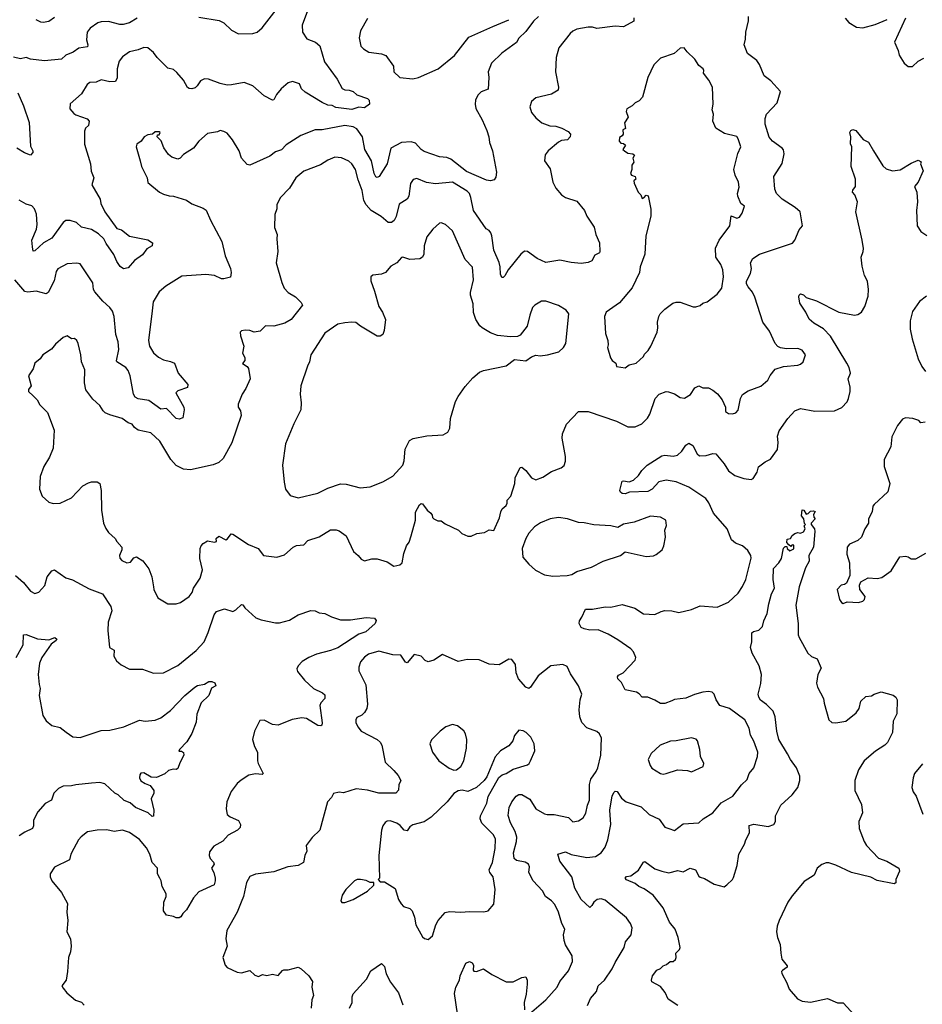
# Model space of a CAD drawing. Extents: x 2056909 to 2160450, y 827444 to 1016825.
# Tile 336 of 501: x 2085059 to 2091435, y 949413 to 956373. Entities that reach past the tile are written whole.
import ezdxf

# ---------------------------------------------------------------- set-up
doc = ezdxf.new("R2010")
doc.units = 0

msp = doc.modelspace()

# ---------------------------------------------------------------- linework, layer by layer
at = {"layer": '0CON10XD'}
for points in [[(2087092.5, 956435), (2087054.2, 956335), (2087056.2, 956285), (2087087.7, 956237.7), (2087147.5, 956215), (2087178.8, 956188.8), (2087211.9, 956075), (2087302.3, 955952.3), (2087337.3, 955887.3), (2087355, 955876.2), (2087385, 955875.8), (2087415, 955866.2), (2087440.8, 955840.8), (2087515, 955816), (2087526.2, 955805), (2087530, 955775), (2087495, 955750), (2087455, 955753.8), (2087405, 955738.1), (2087291.7, 955751.7), (2087265.8, 955765.8), (2087235, 955769.2), (2087195, 955786.7), (2087075, 955860), (2087050, 955885), (2087035, 955920), (2086985, 955936), (2086954.3, 955925.7), (2086905, 955883.8), (2086872.5, 955845), (2086855, 955807.5), (2086845, 955803.3), (2086785, 955835.8), (2086706.6, 955906.6), (2086645, 955930), (2086555, 955911.5), (2086525, 955911.2), (2086475, 955921.8), (2086392.7, 955952.7), (2086365, 955955.7), (2086335, 955942), (2086312.5, 955905), (2086297.6, 955892.4), (2086275, 955884.4), (2086255, 955887.5), (2086244.4, 955894.4), (2086215.9, 955945.9), (2086169.4, 955999.4), (2086145, 956020.6), (2086105, 956030.6), (2086030.6, 956105), (2086005, 956140.8), (2085965, 956174), (2085935, 956175.7), (2085895, 956159.4), (2085835, 956146.9), (2085785, 956111.4), (2085761.2, 956078.8), (2085748.2, 956025), (2085748, 955962), (2085735, 955936), (2085695, 955933.5), (2085635, 955948.9), (2085597.9, 955932.1), (2085555, 955929.2), (2085534.3, 955915), (2085495, 955848), (2085415, 955777.5), (2085413.6, 955743.6), (2085440.5, 955710.5), (2085455, 955700), (2085535, 955671.9), (2085549.2, 955655), (2085545.7, 955625), (2085524.5, 955605.5), (2085515.7, 955585), (2085515.8, 955494.2), (2085559.4, 955355), (2085562.8, 955302.8), (2085582.9, 955255), (2085568, 955205), (2085626.7, 955105), (2085631.1, 955075), (2085660.5, 955015), (2085745, 954897.1), (2085776.8, 954886.8), (2085835, 954842.5), (2085965, 954817.1), (2085996.2, 954795), (2085993.8, 954775), (2085957.1, 954752.9), (2085925, 954710), (2085869.1, 954670.9), (2085825, 954618.8), (2085791.7, 954611.7), (2085768.8, 954628.8), (2085745, 954663.8), (2085724.1, 954714.1), (2085670.1, 954790.1), (2085653.2, 954825), (2085615, 954860), (2085565, 954889.3), (2085495, 954906.7), (2085459.4, 954939.4), (2085415, 954953.3), (2085385, 954952.9), (2085365, 954940), (2085285, 954829.4), (2085226, 954795), (2085165, 954738.8), (2085155, 954736.7), (2085148.7, 954768.7)], [(2086325, 956390.8), (2086468.3, 956368.3), (2086499.8, 956349.8), (2086555, 956299.4), (2086605, 956273.6), (2086705, 956274.3), (2086736.2, 956285), (2086772.5, 956315), (2086887, 956463)], [(2085888.8, 956385), (2085835, 956350.6), (2085788.6, 956338.6), (2085765, 956338.5), (2085685, 956360.8), (2085635, 956358.5), (2085609.9, 956350.1), (2085556.4, 956313.6), (2085534.5, 956285), (2085529.8, 956229.8), (2085540, 956195), (2085538, 956182), (2085477.1, 956172.9), (2085436.2, 956143.8), (2085385, 956122.7), (2085353.8, 956095), (2085235, 956082.1), (2085135, 956094.6), (2085104.5, 956105.5), (2085065, 956095.6), (2085015, 956108)], [(2089397, 956387), (2089397.7, 956362.3), (2089325, 956322.5), (2089265, 956327.8), (2089135, 956310.6), (2089105, 956320.6), (2089075, 956321.4), (2088995, 956305.6), (2088965, 956291.4), (2088947.5, 956275), (2088868.1, 956175), (2088849.4, 956105), (2088844.4, 956005), (2088865.8, 955895), (2088862.5, 955875), (2088815, 955845.6), (2088705, 955820), (2088674, 955795), (2088663, 955757), (2088675, 955716.7), (2088705, 955678.8), (2088746.7, 955645), (2088803.1, 955623.1), (2088845, 955621.4), (2088887.3, 955607.3), (2088933, 955583), (2088950, 955565), (2088947.5, 955545), (2088927.5, 955525), (2088885, 955518), (2088865, 955508), (2088791.2, 955445), (2088771.2, 955418.8), (2088766.7, 955375), (2088805, 955320), (2088824.3, 955225), (2088845, 955182), (2088885, 955136), (2088915, 955116), (2088995, 955089.2), (2089047.5, 955025), (2089066, 954985), (2089117.6, 954907.6), (2089128.6, 954855), (2089154.3, 954795), (2089156.2, 954735), (2089153.3, 954725), (2089122.3, 954707.7), (2089100.7, 954669.3), (2089075, 954656.7), (2089025, 954650), (2088955, 954656.9), (2088875, 954674.4), (2088775, 954657.5), (2088714.5, 954684.5), (2088645, 954733.8), (2088625, 954736.2), (2088598.8, 954715), (2088509.4, 954605), (2088485, 954562), (2088475, 954551.2), (2088465, 954551.2), (2088454.6, 954575), (2088453.8, 954625), (2088446.6, 954656.6), (2088407.7, 954745), (2088394.6, 954845), (2088386.7, 954866.7), (2088375, 954882.9), (2088354.3, 954895), (2088263.7, 955023.7), (2088246.6, 955116.6), (2088235.3, 955145.3), (2088220.3, 955160.3), (2088115, 955225.3), (2087995, 955213.3), (2087932.3, 955222.3), (2087865, 955250), (2087837.7, 955242.3), (2087820, 955215), (2087806.7, 955125), (2087796.6, 955103.4), (2087740.3, 955069.7), (2087717.8, 954982.2), (2087705, 954954.2), (2087685, 954940), (2087660.5, 954940.5), (2087611.2, 954981.2), (2087540.9, 955025), (2087505, 955063.3), (2087490.3, 955095), (2087477.8, 955165), (2087450.3, 955240.3), (2087431.8, 955315), (2087405.3, 955355.3), (2087384, 955374), (2087332.7, 955397.3), (2087285, 955400.6), (2087235, 955381.1), (2087183.1, 955346.9), (2087065, 955302.5), (2087009.2, 955255), (2086965, 955181.2), (2086898, 955115), (2086874, 955065), (2086874, 955035), (2086860.8, 954995), (2086858.1, 954905), (2086876.9, 954855), (2086874.2, 954825), (2086882.5, 954735), (2086870.8, 954655), (2086910, 954515), (2086926.5, 954476.5), (2086955, 954445.8), (2087008, 954415), (2087046.2, 954375), (2087055.9, 954355.9), (2086975.4, 954254.6), (2086931.7, 954228.3), (2086855, 954206), (2086795, 954208.8), (2086757.5, 954172.5), (2086715, 954164), (2086685, 954176.5), (2086651.4, 954178.6), (2086625.7, 954174.3), (2086615.9, 954164.1), (2086617.7, 954137.7), (2086642.5, 954065), (2086632.5, 954015), (2086650, 953985), (2086650, 953965), (2086633.6, 953943.6), (2086665, 953922.5), (2086675, 953907.5), (2086687.5, 953835), (2086655.8, 953765), (2086630, 953725), (2086602, 953655), (2086601.2, 953635), (2086617.7, 953607.7), (2086623.8, 953575), (2086556.8, 953383.2), (2086495, 953272.5), (2086466.1, 953243.9), (2086425, 953226.7), (2086265, 953190.6), (2086215, 953195.6), (2086165, 953222.5), (2086127.1, 953265), (2086049.4, 953395), (2085985, 953452.9), (2085895, 953472.5), (2085870.5, 953490.5), (2085852.5, 953515), (2085825, 953523.8), (2085783.3, 953555), (2085695, 953579.2), (2085663, 953593), (2085647.5, 953607.5), (2085623.8, 953645), (2085575, 953690), (2085526.1, 953756.1), (2085517.3, 953807.3), (2085519.1, 953899.1), (2085495.7, 953955), (2085490.8, 954005), (2085471.2, 954085), (2085462.5, 954105), (2085445, 954120), (2085425, 954117.5), (2085395, 954137.5), (2085365, 954127.5), (2085310.7, 954079.3), (2085282.5, 954045), (2085222.5, 954005), (2085202.5, 953975), (2085166.7, 953945), (2085153.3, 953905), (2085121.2, 953855), (2085140, 953785), (2085121.7, 953758.3), (2085120, 953745), (2085153.3, 953715), (2085181.2, 953685), (2085200.7, 953650.7), (2085256.1, 953596.1), (2085302.3, 953472.3), (2085296.2, 953345), (2085269.7, 953280.3), (2085228.8, 953215), (2085203.3, 953145), (2085197.5, 953055), (2085217.5, 953005), (2085263.6, 952963.6), (2085295, 952953.3), (2085345, 952956.7), (2085425, 952993.3), (2085505, 953077.5), (2085545, 953100), (2085565, 953106.2), (2085605, 953106.2), (2085623.9, 953093.9), (2085634, 953045), (2085636.1, 952906.1), (2085651.2, 952815), (2085666.1, 952776.1), (2085685, 952747.5), (2085732.5, 952705), (2085743.9, 952683.9), (2085780, 952645), (2085781.2, 952625), (2085763.6, 952586.4), (2085766.4, 952566.4), (2085779.3, 952549.3), (2085815, 952533.3), (2085840.7, 952539.3), (2085865, 952568.8), (2085884.1, 952575.9), (2085927.7, 952547.7), (2085970.3, 952490.3), (2085991.2, 952435), (2086004, 952365), (2086006.2, 952345), (2086035, 952286.2), (2086105, 952243.3), (2086165, 952244)], [(2085172.5, 956375), (2085205, 956358.1), (2085225, 956355.6), (2085265, 956362.5), (2085305, 956390)], [(2086165, 952244), (2086195, 952253.8), (2086256, 952295), (2086276, 952325), (2086286, 952354), (2086334, 952425), (2086350, 952485), (2086332, 952565), (2086333.3, 952635), (2086340.6, 952655), (2086355, 952671.4), (2086385, 952688.6), (2086435, 952680), (2086450, 952685), (2086447.5, 952705), (2086465, 952722.5), (2086515, 952697.5), (2086526.4, 952703.6), (2086551.7, 952738.3), (2086565, 952736.7), (2086674.5, 952664.5), (2086744.3, 952634.3), (2086780, 952585), (2086875, 952573.1), (2086928.7, 952591.3), (2086990, 952645), (2087015, 952655.7), (2087065, 952662), (2087095, 952690.8), (2087175, 952717.1), (2087255, 952766), (2087295, 952766.2), (2087315, 952761.2), (2087364.3, 952724.3), (2087416.2, 952615), (2087448.8, 952585), (2087470.7, 952560.7), (2087495, 952547.5), (2087547, 952563), (2087585, 952561.2), (2087655, 952540), (2087700.8, 952510.8), (2087745, 952518.6), (2087759.5, 952535), (2087771.2, 952598.8), (2087792, 952655), (2087810, 952680), (2087824.4, 952725), (2087853.8, 952835), (2087855, 952892.5), (2087882, 952945), (2087895, 952954), (2087905, 952950), (2087936.7, 952905), (2087962.5, 952885), (2087971.7, 952871.7), (2087973.9, 952853.9), (2087983.9, 952843.9), (2088011.7, 952831.7), (2088035, 952831.2), (2088065, 952808.8), (2088157.5, 952765), (2088181.7, 952741.7), (2088225, 952722.5), (2088247, 952723), (2088288.3, 952741.7), (2088341.7, 952748.3), (2088375, 952767.5), (2088407, 952763), (2088447, 952853), (2088456.7, 952895), (2088467.5, 952915), (2088495, 952940), (2088502.5, 952955), (2088503, 952977), (2088527.5, 953005), (2088556.4, 953093.6), (2088558.8, 953135), (2088595, 953207.5), (2088605, 953210), (2088635, 953186.2), (2088674.3, 953134.3), (2088705, 953120), (2088755, 953138.8), (2088815, 953178.8), (2088883.9, 953206.1), (2088905, 953222.5), (2088913.6, 953253.6), (2088914, 953285), (2088891.1, 953415), (2088892.2, 953445), (2088921.4, 953515), (2089005, 953604), (2089075, 953602.9), (2089274.1, 953535.9), (2089355, 953495.6), (2089405.5, 953494.5), (2089453.6, 953516.4), (2089493, 953557), (2089509.5, 953585), (2089547.5, 953695), (2089575.8, 953725), (2089625, 953744.4), (2089642.6, 953742.6), (2089685, 953728.5), (2089725, 953701.9), (2089755, 953697.5), (2089797.2, 953722.8), (2089828.9, 953771.1), (2089855, 953786), (2089885, 953770.8), (2089925, 953771.4), (2089955, 953754.2), (2089987.6, 953727.6), (2090020.8, 953685), (2090044, 953635), (2090045, 953603.3), (2090065, 953590), (2090095, 953588), (2090117.5, 953595), (2090135, 953612.5), (2090150.8, 953695), (2090165, 953723.8), (2090205, 953750.8), (2090295, 953782), (2090344, 953825), (2090361.1, 953858.9), (2090395, 953901.9), (2090455, 953921.1), (2090555, 953931.1), (2090575, 953938), (2090592, 953955), (2090610, 954005), (2090585, 954037.5), (2090555, 954049.4), (2090475, 954045.8), (2090433, 954053), (2090415, 954062), (2090396, 954085), (2090355, 954171.2), (2090307.1, 954235), (2090251.7, 954411.7), (2090235, 954447.5), (2090203.8, 954485), (2090192, 954505), (2090192.5, 954525), (2090220.5, 954579.5), (2090227.5, 954615), (2090221.2, 954655), (2090238, 954685), (2090285, 954716.7), (2090517.3, 954792.7), (2090534.2, 954815.8), (2090565, 954887.5), (2090587.5, 954915), (2090572.5, 955015), (2090536.1, 955046.1), (2090443.8, 955105), (2090404.6, 955144.6), (2090391.9, 955175), (2090385.7, 955265), (2090445, 955357.5), (2090458.8, 955425), (2090453.9, 955453.9), (2090445.7, 955465.7), (2090376, 955515), (2090353.8, 955543.8), (2090324.2, 955635), (2090324, 955675), (2090333.8, 955705), (2090410, 955785), (2090433.8, 955865), (2090365, 955941.2), (2090317, 955977), (2090285, 956057.5), (2090265.7, 956085.7), (2090200, 956135), (2090176.2, 956195), (2090185.7, 956234.3), (2090188, 956285), (2090207.5, 956365), (2090207.5, 956395)], [(2088724.3, 956395.7), (2088687.5, 956362.5), (2088635, 956290), (2088585, 956242.5), (2088567.7, 956212.3), (2088463.6, 956136.4), (2088390.8, 956065), (2088368.1, 956005), (2088372.9, 955965), (2088368.6, 955881.4), (2088317.6, 955862.4), (2088295, 955838.8), (2088278.1, 955805), (2088275.5, 955775.5), (2088281.1, 955745), (2088325.6, 955665), (2088358.7, 955588.7), (2088372.9, 955545), (2088376.9, 955505), (2088399.4, 955445), (2088426, 955295), (2088421.2, 955258.8), (2088409.4, 955240.6), (2088385.5, 955234.5), (2088355, 955238.9), (2088215, 955299.6), (2088105, 955388.1), (2088075, 955399.4), (2088025, 955402.9), (2087915, 955441.8), (2087894.4, 955455), (2087855, 955500), (2087825, 955510), (2087754.7, 955505.3), (2087680.6, 955465), (2087655.4, 955354.6), (2087598.9, 955265), (2087585, 955257.8), (2087575, 955263.1), (2087563.8, 955285), (2087543.4, 955375), (2087497.8, 955455), (2087480.2, 955545), (2087440.8, 955600.8), (2087415, 955616.4), (2087355, 955625.3), (2087194.7, 955594.7)], [(2087515, 956381.2), (2087466, 956295), (2087455.8, 956245), (2087469.2, 956185), (2087486.8, 956166.8), (2087525, 956144.2), (2087615, 956132.5), (2087645, 956118.8), (2087698.8, 956045), (2087702, 956005), (2087744.6, 955964.6), (2087835, 955954.5), (2087875.3, 955964.7), (2088015, 956025.4), (2088130.8, 956119.2), (2088230.8, 956249.2), (2088400, 956325), (2088515, 956373.1)], [(2090888.8, 956385), (2090915, 956353.3), (2090970.7, 956320.7), (2091015, 956316), (2091101.7, 956338.3), (2091186.7, 956375)], [(2091315.7, 956384.3), (2091237.5, 956215), (2091264, 956155), (2091271.7, 956121.7), (2091306.7, 956065), (2091335, 956043.3), (2091365, 956043.3), (2091405, 956080), (2091445, 956102)], [(2089335, 953913.3), (2089365, 953932.5), (2089412.5, 953945), (2089465, 953992.5), (2089471.7, 954008.3), (2089497.5, 954035), (2089517.5, 954065), (2089562.5, 954165), (2089567.5, 954195), (2089563.3, 954235), (2089572.5, 954275), (2089583.3, 954295), (2089615, 954327.5), (2089671.7, 954368.3), (2089695, 954376.7), (2089725, 954376.7), (2089817, 954343), (2089835, 954342.5), (2089865, 954353.3), (2089885, 954370), (2089915, 954378.8), (2089985, 954433.1), (2090017.8, 954475), (2090030.4, 954555), (2090026.1, 954605), (2090011.5, 954641.5), (2089977.1, 954695), (2089973, 954757), (2089998.8, 954815), (2090074, 954916), (2090085, 954987.5), (2090125, 954970), (2090143.3, 954976.7), (2090162.5, 955005), (2090177.5, 955055), (2090153.3, 955075), (2090132, 955125), (2090128.8, 955145), (2090141.2, 955188.8), (2090137.1, 955225), (2090112, 955275), (2090104.2, 955315), (2090132.7, 955427.3), (2090153.6, 955473.6), (2090135, 955530), (2090125, 955546.7), (2090037.5, 955567.5), (2089975.9, 955605.9), (2089956, 955655), (2089960, 955705), (2089951.2, 955735), (2089956.2, 955775), (2089952.5, 955895), (2089926.1, 955946.1), (2089890, 955995), (2089892.5, 956015), (2089887.5, 956025), (2089855, 956050), (2089827.5, 956095), (2089772.5, 956145), (2089753, 956173), (2089725, 956172.5), (2089682.5, 956135), (2089585, 956101.2), (2089537.5, 956055), (2089496.2, 955965), (2089458.1, 955825), (2089435, 955800), (2089406.7, 955785), (2089385, 955763.3), (2089346.4, 955743.6), (2089343.8, 955725), (2089356.7, 955685), (2089330, 955645), (2089337.5, 955605), (2089320, 955595), (2089322.5, 955565), (2089315, 955552.5), (2089295, 955540), (2089292.5, 955515), (2089305, 955500), (2089325, 955497.5), (2089337, 955487), (2089320, 955455), (2089330, 955445), (2089355, 955430), (2089390, 955425), (2089402.5, 955415), (2089390, 955395), (2089397.5, 955365), (2089382.5, 955345), (2089382.5, 955315), (2089372.5, 955285), (2089380, 955275), (2089407.5, 955265), (2089410, 955245), (2089397.5, 955235), (2089398.3, 955218.3), (2089427.5, 955155), (2089447.5, 955135), (2089455, 955110), (2089466.4, 955113.6), (2089485, 955132.5), (2089498.3, 955128.3), (2089516.4, 955033.6), (2089515.9, 954984.1), (2089480.8, 954845), (2089475.6, 954715), (2089442.5, 954625), (2089438, 954585), (2089385, 954477.5), (2089295, 954372.5), (2089202.5, 954305), (2089190, 954275), (2089196.7, 954155), (2089213.3, 954105), (2089216.7, 954075), (2089211.2, 954055), (2089232.3, 953982.3), (2089243.3, 953965), (2089270, 953945), (2089275, 953922.5), (2089335, 953913.3)], [(2085045.6, 955855), (2085086.5, 955765), (2085125, 955646.7), (2085135, 955480), (2085152, 955445), (2085152, 955435), (2085135.5, 955414.5), (2085092.3, 955432.3), (2085038.8, 955465)], [(2087194.7, 955594.7), (2087145, 955593.5), (2087044.6, 955555.4), (2086941.7, 955488.3), (2086907.8, 955452.2), (2086865, 955438.6), (2086825, 955407.5), (2086685, 955343.8), (2086665, 955350), (2086625, 955393.3), (2086610, 955445), (2086561.2, 955525), (2086525, 955570), (2086501.7, 955581.7), (2086475, 955590), (2086455, 955580), (2086385, 955568), (2086323.8, 955515), (2086285.9, 955464.1), (2086215, 955420), (2086192.5, 955395), (2086175, 955386.7), (2086132.3, 955402.3), (2086109.5, 955419.5), (2086076.4, 955466.4), (2086057, 955517), (2086030, 955545), (2086031.7, 955558.3), (2086045, 955560), (2086050, 955575), (2086045, 955580), (2086015, 955580), (2085997, 955563), (2085965, 955560), (2085937.5, 955545), (2085915.9, 955514.1), (2085885, 955492.5), (2085881.2, 955475), (2085910, 955375), (2085919.2, 955335), (2085960, 955255), (2085965, 955222.5), (2086046.2, 955155), (2086075, 955139.2), (2086115, 955127.5), (2086145, 955126.7), (2086236.6, 955096.6), (2086275, 955071.9), (2086355, 955042), (2086375, 955026.7), (2086406.2, 954955), (2086487.5, 954805), (2086510.4, 954705), (2086547.5, 954615), (2086553, 954587), (2086547.7, 954552.3), (2086501.7, 954541.7), (2086485, 954542), (2086435, 954565.8), (2086372.7, 954572.7), (2086205, 954559.2), (2086091.3, 954488.7), (2086045, 954448.8), (2086001.7, 954378.3), (2085993.8, 954316.2), (2085969.2, 954105), (2085975.5, 954065), (2086005, 954017.1), (2086038.3, 953988.3), (2086075, 953968.1), (2086125, 953957.5), (2086152.5, 953945), (2086178.1, 953875), (2086247.5, 953795), (2086245, 953773.8), (2086175, 953750), (2086161.2, 953735), (2086217.1, 953635), (2086220, 953615), (2086211.1, 953558.9), (2086185, 953549.3), (2086165, 953553.9), (2086095, 953625.8), (2086055, 953620), (2085970.3, 953680.3), (2085895, 953692.9), (2085875, 953704.2), (2085863.5, 953725), (2085839.6, 953855), (2085825, 953892.5), (2085808.1, 953915), (2085745, 953954.4), (2085741.7, 953961.7), (2085759.2, 954040.8), (2085754.1, 954095), (2085737.6, 954147.6), (2085726.2, 954275), (2085713.2, 954313.2), (2085695, 954339.5), (2085645, 954383.8), (2085589.3, 954449.3), (2085581.2, 954465), (2085575, 954512), (2085485, 954648), (2085462.9, 954652.9), (2085395, 954647.1), (2085329.1, 954610.9), (2085316.8, 954593.2), (2085301.7, 954528.3), (2085260, 954445), (2085245, 954434.2), (2085175, 954453.5), (2085115, 954446), (2085095, 954452.5), (2085025.5, 954535)], [(2089070, 949405), (2089090, 949455), (2089133.1, 949505), (2089144.4, 949545), (2089188.9, 949585), (2089244.4, 949665), (2089265, 949710), (2089328.6, 949815), (2089339.2, 949855), (2089378, 949905), (2089384, 949955), (2089374, 949985), (2089346, 950025), (2089195, 950150), (2089165, 950159.6), (2089138.8, 950155), (2089115, 950135.6), (2089101.2, 950111.2), (2089085, 950097.1), (2089024.4, 950155), (2088979.4, 950235), (2088957.8, 950315), (2088874.5, 950425), (2088860, 950475), (2088915, 950491.1), (2088955, 950472.7), (2089065, 950451.8), (2089125, 950458.2), (2089165.6, 950485), (2089194.4, 950525), (2089213.5, 950575), (2089233.8, 950685), (2089227.2, 950785), (2089245, 950886.7), (2089257.4, 950912.6), (2089265, 950920), (2089278.3, 950918.3), (2089309.6, 950869.6), (2089342, 950845), (2089449.7, 950809.7), (2089505, 950754.4), (2089575, 950721.4), (2089615, 950665.8), (2089644.2, 950655.8), (2089685, 950642.9), (2089745, 950690), (2089855, 950696.2), (2089886.7, 950725), (2089955, 950766), (2090013.1, 950836.9), (2090096, 950885), (2090157.5, 950965), (2090196.5, 951003.5), (2090211.5, 951045), (2090244.5, 951085.5), (2090270, 951165), (2090273.1, 951195), (2090245, 951273.3), (2090220, 951315), (2090212, 951365), (2090180, 951425), (2090072.5, 951505), (2090005, 951525.8), (2089979.2, 951565), (2089965, 951606.7), (2089949.7, 951619.7), (2089925, 951624), (2089885, 951618.6), (2089825, 951603.1), (2089765, 951577.1), (2089685, 951567.1), (2089665, 951559.2), (2089615, 951538.6), (2089585, 951539.2), (2089545, 951563.8), (2089495, 951583.8), (2089455, 951583.8), (2089435, 951608.6), (2089415, 951618.6), (2089335, 951636.7), (2089308.8, 951688.8), (2089283.8, 951715), (2089281.7, 951728.3), (2089289.5, 951740.5), (2089322.7, 951757.3), (2089407.5, 951845), (2089410.8, 951865), (2089395, 951903.8), (2089375, 951925.8), (2089285, 951988.9), (2089215, 952028.9), (2089145, 952061.2), (2089085, 952058.8), (2089045, 952066.2), (2089025, 952076.7), (2089010, 952105), (2089012.5, 952125), (2089030.7, 952149.3), (2089055, 952205.6), (2089105, 952205.6), (2089195, 952222.2), (2089235, 952221.4), (2089315, 952240), (2089404.3, 952214.3), (2089465, 952174.2), (2089545, 952168.1), (2089591.1, 952188.9), (2089615, 952197.1), (2089665, 952194), (2089715, 952182), (2089805, 952203.3), (2089865, 952231.1), (2089985, 952220), (2090066.2, 952255), (2090135, 952318.8), (2090164.5, 952365.5), (2090187.1, 952415), (2090225.7, 952565.7), (2090222.5, 952585), (2090202.2, 952622.2), (2090164.5, 952654.5), (2090113.9, 952673.9), (2090086.6, 952696.6), (2090057.3, 952775), (2089960.3, 952885), (2089927.2, 952957.2), (2089905, 952987.9), (2089785, 953068.1), (2089695, 953107.5), (2089625, 953118), (2089574.3, 953105.8), (2089525.5, 953055), (2089495, 953037.9), (2089365.7, 953034.3), (2089335, 953022), (2089314.3, 953024.3), (2089302.9, 953032.9), (2089298.8, 953045), (2089315, 953110), (2089325, 953113.3), (2089363.9, 953106.1), (2089395, 953118.8), (2089429.7, 953150.3), (2089453.2, 953186.8), (2089491.2, 953225), (2089595, 953290), (2089615, 953294.3), (2089675, 953286.7), (2089704.6, 953295.4), (2089736, 953324), (2089765, 953366), (2089785, 953380), (2089813, 953363), (2089844.6, 953304.6), (2089861.3, 953291.3), (2089908.3, 953291.7), (2089955, 953307.5), (2089975, 953304), (2090035, 953234.2), (2090065, 953184.2), (2090111.2, 953151.2), (2090175, 953131.1), (2090225, 953123.8), (2090240.7, 953129.3), (2090268.8, 953175), (2090277.5, 953212.5), (2090325, 953248.8), (2090362.4, 953267.6), (2090412, 953335), (2090415.8, 953384.2), (2090411.2, 953428.8), (2090423.2, 953466.8), (2090484.3, 953555), (2090535, 953608.8), (2090575, 953624.2), (2090675, 953606.5), (2090815, 953607.8), (2090867, 953633), (2090905, 953672.5), (2090913.3, 953695), (2090925.5, 953745), (2090925.6, 953775), (2090910, 953835), (2090926.7, 953875), (2090917.5, 953915), (2090902.5, 953945), (2090785.3, 954135.3), (2090737.8, 954187.8), (2090667.5, 954227.5), (2090635.6, 954255.6), (2090612, 954305), (2090569.7, 954369.7), (2090562.5, 954415), (2090565, 954426.2), (2090575, 954434.3), (2090595, 954427.8), (2090615, 954410), (2090686.2, 954386.2), (2090845, 954306.5), (2090955, 954284.2), (2090980.3, 954289.7), (2091004.5, 954305.5), (2091029.4, 954345), (2091051.7, 954418.3), (2091053.5, 954465), (2091048.1, 954525), (2091025.7, 954565), (2091009.3, 954630.7), (2091002, 954695), (2091018, 954735), (2091019.2, 954755), (2091010.8, 954815), (2090964, 955015), (2090976, 955085), (2090957.5, 955135), (2090942.5, 955155), (2090943, 955167), (2090962.5, 955195), (2090963.8, 955245), (2090932, 955335), (2090936.4, 955473.6), (2090926.4, 955496.4), (2090928.8, 955545), (2090923.3, 955575), (2090930.7, 955589.3), (2090943, 955597), (2090965, 955590), (2091017, 955527), (2091055, 955507.5), (2091090, 955445), (2091155, 955340), (2091179.3, 955319.3), (2091223.9, 955303.9), (2091277.7, 955312.3), (2091355, 955360), (2091405, 955380), (2091427.5, 955367.5), (2091422.5, 955355), (2091440, 955305), (2091406.2, 955225), (2091380, 955195), (2091396.7, 955155), (2091400, 955085), (2091393.3, 955025), (2091398.8, 954915), (2091425, 954876.7), (2091467.5, 954847.5)], [(2085148.7, 954768.7), (2085145.4, 954815), (2085176.6, 954893.4), (2085182.9, 954925), (2085177.8, 954997.8), (2085163.1, 955035), (2085145, 955057.1), (2085105, 955068.6), (2085055, 955097.1)], [(2087025, 952994), (2087165, 953025.8), (2087235, 953060.8), (2087325, 953092.5), (2087365, 953090.8), (2087464.2, 953064.2), (2087535, 953070), (2087625, 953107.1), (2087695, 953147.5), (2087765, 953223.8), (2087775.5, 953255), (2087782.5, 953337.5), (2087811.4, 953398.6), (2087837.3, 953412.7), (2087935, 953431.4), (2088051.2, 953438.8), (2088083, 953457), (2088098, 953485), (2088100.8, 953555), (2088137.1, 953675), (2088155, 953708.8), (2088205, 953780), (2088258.8, 953841.2), (2088307.7, 953882.3), (2088335.8, 953894.2), (2088495, 953927.5), (2088555, 953970), (2088635, 953962.5), (2088675, 953990), (2088705, 954002.5), (2088735, 953997.5), (2088786.1, 954003.9), (2088867.5, 954025), (2088900, 954055), (2088916, 954085), (2088937.5, 954295), (2088918.8, 954318.8), (2088865, 954352.5), (2088775, 954382.5), (2088745, 954382.5), (2088697.5, 954355), (2088681.2, 954338.8), (2088661.4, 954285), (2088643.9, 954206.1), (2088595, 954142.5), (2088575, 954133.3), (2088525, 954131.2), (2088435, 954140.8), (2088385, 954160), (2088324.6, 954194.6), (2088309.7, 954209.7), (2088280.8, 954255), (2088264.3, 954304.3), (2088262.5, 954365), (2088242.5, 954425), (2088242, 954445), (2088263.8, 954535), (2088256.7, 954623.3), (2088205, 954677.5), (2088115, 954880), (2088065.7, 954925.7), (2088036.6, 954936.6), (2088023.3, 954935), (2087977.4, 954892.6), (2087935, 954838), (2087915.6, 954775), (2087912.9, 954715), (2087905, 954694), (2087885, 954682.5), (2087815, 954678.1), (2087765, 954693.8), (2087755, 954691.2), (2087723.8, 954655), (2087680, 954630), (2087642.5, 954585), (2087615, 954573.8), (2087553, 954567), (2087540, 954555), (2087538.3, 954528.3), (2087566, 954455), (2087594.7, 954344.7), (2087621.9, 954305), (2087642.9, 954255), (2087634.3, 954175), (2087622.7, 954147.3), (2087605, 954136.2), (2087585, 954136.7), (2087465, 954206), (2087432.2, 954232.2), (2087405, 954235.6), (2087355, 954230), (2087305, 954220), (2087213.4, 954156.6), (2087115.7, 954005), (2087105.6, 953955), (2087090.6, 953925), (2087045.7, 953785), (2087040, 953725), (2087048, 953665), (2087044, 953615), (2086994.4, 953515.6), (2086935.8, 953375), (2086916, 953225), (2086926, 953105), (2086936, 953055), (2086969.3, 953009.3), (2087025, 952994)], [(2091465, 954418.8), (2091415, 954380), (2091365, 954310), (2091349.2, 954245), (2091350, 954185), (2091362, 954118), (2091405.7, 953975), (2091431.8, 953921.8), (2091457.4, 953887.4)], [(2091455, 953527.5), (2091425, 953522.5), (2091409.5, 953539.5), (2091367.5, 953555), (2091315, 953559.2), (2091295, 953549.2), (2091259.4, 953505), (2091219.5, 953425), (2091211.9, 953355), (2091164.5, 953265), (2091164.5, 953214.5), (2091204.2, 953095), (2091190, 953035), (2091095, 952946.2), (2091086.2, 952935), (2091080, 952895), (2091053.8, 952845), (2091054, 952815), (2091029.2, 952775), (2091004.2, 952715), (2090978.3, 952691.7), (2090920, 952665), (2090904, 952645), (2090902.5, 952595), (2090920, 952535), (2090923.8, 952445), (2090899.5, 952390.5), (2090885, 952380), (2090862.5, 952375), (2090832.5, 952345), (2090850, 952275), (2090865, 952252.5), (2090875, 952247.5), (2090905, 952258.8), (2090985, 952253.8), (2091015, 952263.3), (2091026.7, 952275), (2091030, 952295), (2090993.3, 952345), (2090990, 952375), (2091000.7, 952399.3), (2091051.7, 952428.3), (2091115, 952422), (2091148.8, 952431.2), (2091215, 952476.7), (2091275, 952576), (2091315, 952580), (2091335, 952576.2), (2091355, 952561.2), (2091388.8, 952561.2), (2091458.8, 952601.2)], [(2088825, 952439.5), (2088925, 952444.4), (2088959.3, 952450.7), (2088995, 952472.5), (2089097.6, 952502.4), (2089180, 952545), (2089302.5, 952585), (2089335, 952612), (2089485, 952577.5), (2089535, 952582.5), (2089555, 952592.5), (2089597.5, 952625), (2089610, 952655), (2089620, 952715), (2089616.7, 952765), (2089627, 952797), (2089622.5, 952835), (2089585, 952856), (2089513.6, 952863.6), (2089398.8, 952821.2), (2089325, 952806.2), (2089285, 952784), (2089235, 952795.7), (2089115, 952801.9), (2089045, 952817.8), (2089005, 952819.4), (2088927.5, 952845), (2088865, 952854.3), (2088805, 952845.6), (2088736.7, 952816.7), (2088695, 952788.8), (2088655.8, 952744.2), (2088633, 952707), (2088609.2, 952635), (2088613.3, 952575), (2088654.5, 952524.5), (2088703, 952483), (2088765, 952448.9), (2088825, 952439.5)], [(2089708, 949405), (2089639.3, 949449.3), (2089617.8, 949497.8), (2089585, 949538.8), (2089525, 949573.3), (2089521.2, 949585), (2089528.8, 949615), (2089558.8, 949655), (2089585, 949666), (2089605, 949686), (2089627.5, 949695), (2089654.1, 949715.9), (2089675, 949716.7), (2089690.7, 949729.3), (2089696, 949745), (2089694, 949775), (2089719.1, 949800.9), (2089724.2, 949815.8), (2089710.8, 949885), (2089689.2, 949945), (2089648.8, 949995), (2089604.6, 950094.6), (2089534.5, 950184.5), (2089470.5, 950230.5), (2089431.2, 950245), (2089406.6, 950266.6), (2089344.3, 950294.3), (2089336.7, 950305), (2089345, 950316), (2089375, 950322.5), (2089429.1, 950360.9), (2089465, 950417.5), (2089475, 950422.5), (2089545, 950370), (2089595, 950353.3), (2089645, 950341.9), (2089708.3, 950358.3), (2089745, 950349.2), (2089795, 950375.7), (2089833.6, 950363.6), (2089855, 950320), (2089865, 950311.2), (2089895, 950302), (2089965, 950262), (2090035, 950243.8), (2090055, 950256.7), (2090094, 950295), (2090100.9, 950309.1), (2090127.8, 950395), (2090137.8, 950475), (2090179.4, 950545), (2090188.1, 950575), (2090214.4, 950625), (2090212.7, 950677.3), (2090245, 950685.8), (2090345, 950670), (2090385.5, 950684.5), (2090397.5, 950705), (2090397.1, 950745), (2090435, 950820), (2090514.4, 950895), (2090555, 950946), (2090570, 950995), (2090568.5, 951025), (2090546.8, 951085), (2090503.8, 951143.8), (2090483.1, 951183.1), (2090421.3, 951285), (2090406.1, 951345), (2090394.4, 951445), (2090381.4, 951485), (2090335, 951531.4), (2090292.8, 951562.8), (2090279.2, 951585), (2090274.4, 951605.6), (2090295, 951680), (2090297.8, 951745), (2090281.5, 951805), (2090233.3, 951895), (2090221.1, 951935), (2090229.4, 951975), (2090231.2, 952038.8), (2090241.4, 952048.6), (2090280.9, 952059.1), (2090305, 952084.2), (2090315.4, 952125), (2090338.5, 952175), (2090350, 952245), (2090370.5, 952315), (2090389.4, 952355), (2090380, 952415), (2090382.9, 952495), (2090421.2, 952535), (2090440, 952565), (2090453.6, 952636.4), (2090465, 952650), (2090478.3, 952648.3), (2090480, 952635), (2090498.3, 952618.3), (2090527, 952633), (2090528.3, 952658.3), (2090515, 952660), (2090505, 952650), (2090491.7, 952661.7), (2090478.3, 952678.3), (2090479.3, 952700.7), (2090503.6, 952706.4), (2090515, 952726.7), (2090535, 952742), (2090555, 952748), (2090575, 952742.5), (2090595, 952752.5), (2090607.5, 952775), (2090600, 952795), (2090610, 952805), (2090602.5, 952812.5), (2090597.5, 952845), (2090581.4, 952865), (2090585, 952907.5), (2090596.7, 952906.7), (2090615, 952877.5), (2090628.3, 952881.7), (2090645, 952900), (2090665, 952902.5), (2090676.7, 952896.7), (2090666.7, 952875), (2090667.5, 952857.5), (2090676.7, 952845), (2090650, 952815), (2090650, 952805), (2090672.5, 952775), (2090676.2, 952755), (2090665.8, 952645), (2090633.3, 952585), (2090636, 952545), (2090610.6, 952499.4), (2090564.6, 952365.4), (2090541.8, 952235), (2090556.9, 952105), (2090558.1, 952025), (2090564.2, 952005), (2090626.7, 951895), (2090652.9, 951872.9), (2090691.2, 951855), (2090719.3, 951789.3), (2090696.2, 951745), (2090687.7, 951682.3), (2090694.6, 951654.6), (2090737.5, 951575), (2090740.9, 951540.9), (2090773.4, 951423.4), (2090795, 951406), (2090825, 951403.1), (2090894.4, 951415.6), (2090966.4, 951473.6), (2090988, 951505), (2091001.2, 951555), (2091035, 951590), (2091075, 951593.8), (2091095, 951606.7), (2091145, 951622.5), (2091227.7, 951597.7), (2091247.5, 951585), (2091258, 951565), (2091253.6, 951466.4), (2091228, 951415), (2091223.8, 951335), (2091188.8, 951265), (2091168.8, 951245), (2091105, 951203.3), (2091025, 951133.5), (2090985, 951070.8), (2090957.5, 950995), (2090958.9, 950925), (2091004.4, 950825), (2091013.3, 950766.7), (2090987.1, 950705), (2090988.6, 950655), (2091024.5, 950564.5), (2091040, 950535), (2091125, 950446), (2091184.2, 950424.2), (2091270, 950375), (2091273.3, 950355), (2091246.7, 950295), (2091248.3, 950271.7), (2091235, 950264), (2091115, 950288.6), (2091071.7, 950311.7), (2090935, 950344.4), (2090825, 950397.1), (2090775, 950414.4), (2090755, 950414.4), (2090725, 950401.9), (2090692.2, 950375), (2090671.1, 950325), (2090599.4, 950280.6), (2090515, 950179.4), (2090484.6, 950135), (2090422.5, 950005), (2090409.1, 949965), (2090405.5, 949924.5), (2090411.5, 949885), (2090430.5, 949835), (2090435.6, 949774.4), (2090442, 949732), (2090480, 949685), (2090481.2, 949675), (2090447.2, 949652.8), (2090440.8, 949645), (2090441.3, 949631.3), (2090478, 949565), (2090495, 949520), (2090552.7, 949452.7), (2090585.9, 949435.9), (2090645, 949429.2), (2090765, 949453.8), (2090835, 949423.3), (2090875, 949423.3), (2090983.3, 949305)], [(2085030, 952445), (2085084.5, 952394.5), (2085135, 952333.3), (2085165, 952316.7), (2085195, 952326.7), (2085235.6, 952374.4), (2085252.5, 952435), (2085285, 952476.7), (2085305, 952483.3), (2085385, 952427.5), (2085432.6, 952412.6), (2085550.2, 952350.2), (2085644.4, 952314.4), (2085702.9, 952225), (2085710, 952195), (2085684.1, 952114.1), (2085682, 952055), (2085693.3, 951935), (2085725.6, 951915.6), (2085724.2, 951875), (2085741.9, 951841.9), (2085775, 951812), (2085835, 951782.5), (2085925, 951781.2), (2086005, 951753.8), (2086075, 951756), (2086175, 951809.2), (2086306.2, 951913.8), (2086360.8, 951975), (2086389.4, 952040.6), (2086433.2, 952166.8), (2086449.8, 952190.2), (2086505, 952209.2), (2086565, 952190.8), (2086585, 952202), (2086625, 952240), (2086635, 952237.5), (2086650, 952215), (2086727.5, 952145), (2086765, 952130), (2086865, 952110.8), (2086895, 952110), (2086965, 952127.5), (2087025, 952167.5), (2087115, 952196.7), (2087145, 952193.8), (2087175, 952180), (2087215, 952176.2), (2087262.3, 952152.3), (2087325, 952131.2), (2087395, 952132), (2087505, 952148), (2087565, 952142.5), (2087576.1, 952126.1), (2087570, 952105), (2087504.3, 952045), (2087455, 952029.1), (2087305, 951933.3), (2087255, 951913.6), (2087155, 951887.7), (2087101.2, 951865), (2087055, 951836), (2087026.2, 951805), (2087016.2, 951785), (2087021.2, 951765), (2087070, 951705), (2087133.3, 951645), (2087197.5, 951615), (2087215, 951600), (2087213.3, 951575), (2087186, 951545), (2087180, 951525), (2087196.1, 951403.9), (2087193.6, 951386.4), (2087185, 951381.2), (2087165, 951384.3), (2087085, 951432.5), (2087052.3, 951437.7), (2086984.2, 951425.8), (2086885, 951386.7), (2086845, 951390), (2086785, 951422.5), (2086755, 951420), (2086716.2, 951345), (2086703.8, 951285), (2086716.7, 951235), (2086738, 951195), (2086738.6, 951135), (2086744.4, 951115), (2086778.8, 951045), (2086771.2, 951038.8), (2086725, 951042.7), (2086677.8, 951032.2), (2086622, 950998), (2086595.7, 950974.3), (2086552.6, 950917.4), (2086522.9, 950845), (2086517.1, 950795), (2086524, 950755), (2086545, 950738), (2086605, 950713.3), (2086618.8, 950685), (2086615.9, 950664.1), (2086596.7, 950645), (2086531.7, 950608.3), (2086493.6, 950566.4), (2086429.5, 950530.5), (2086399.5, 950490.5), (2086396.2, 950465), (2086403.3, 950445), (2086428.3, 950418.3), (2086432.5, 950405), (2086413.3, 950375), (2086431.2, 950345), (2086438.9, 950305), (2086440.6, 950285), (2086431.3, 950258.7), (2086325, 950207.5), (2086285.8, 950165), (2086238, 950082), (2086210.8, 950055), (2086197.9, 950032.1), (2086185.6, 950024.4), (2086164, 950024), (2086144, 950034), (2086095, 950043.3), (2086074.1, 950074.1), (2086076, 950135), (2086094, 950175), (2086094, 950195), (2086065.7, 950245), (2086059.2, 950285), (2086049.2, 950305), (2086033.1, 950335), (2086033.3, 950375), (2085994.2, 950415), (2085978.6, 950475), (2085955, 950520), (2085905, 950579.2), (2085835, 950627.5), (2085785, 950644), (2085725, 950634.3), (2085675, 950647.5), (2085605.9, 950644.1), (2085538.3, 950631.7), (2085493, 950597), (2085475, 950576.7), (2085440, 950515), (2085420, 950475), (2085411.2, 950435), (2085305, 950383.5), (2085273.8, 950335), (2085274, 950314), (2085286.2, 950285), (2085355, 950203.8), (2085396, 950125), (2085391.2, 950065), (2085398.8, 950005), (2085391.4, 949925), (2085416.4, 949876.4), (2085422.9, 949825), (2085417.5, 949785), (2085402.9, 949745), (2085395.8, 949644.2), (2085385.8, 949584.2), (2085357.5, 949545), (2085365, 949527.5), (2085392.5, 949495), (2085452.5, 949442.5), (2085495, 949428.6), (2085515, 949406.2)], [(2085034.7, 951865.3), (2085082.9, 951955), (2085086, 952024), (2085105, 952027.5), (2085185, 951995.8), (2085265, 951988.8), (2085306.1, 952006.1), (2085320, 951995), (2085316, 951985), (2085280.8, 951959.2), (2085214.3, 951865), (2085198.6, 951825), (2085189.4, 951745), (2085195.6, 951675), (2085204.3, 951645), (2085195.6, 951595), (2085223.1, 951455), (2085245, 951416.2), (2085286.7, 951385), (2085345, 951370), (2085388, 951338), (2085435, 951303.1), (2085485, 951299.5), (2085635, 951347.8), (2085695, 951350.6), (2085794.2, 951375.8), (2085905, 951421.2), (2085945, 951414.3), (2086015, 951420.9), (2086055, 951439.1), (2086125, 951489.5), (2086225.6, 951595), (2086295, 951656.2), (2086315, 951666.2), (2086365, 951676.7), (2086395, 951696.2), (2086415, 951696), (2086436.7, 951685), (2086443.8, 951665), (2086413.2, 951646.8), (2086393.8, 951595), (2086341.5, 951545), (2086309.2, 951465), (2086305, 951407.5), (2086275, 951326.7), (2086240.3, 951269.7), (2086187.5, 951215), (2086183, 951203), (2086201.7, 951201.7), (2086215, 951192.5), (2086218.8, 951175), (2086189.1, 951120.9), (2086175, 951081.2), (2086165, 951073.3), (2086143.9, 951076.1), (2086110, 951065), (2086085, 951042.5), (2086025, 951017.5), (2085988.3, 951018.3), (2085935, 951048.8), (2085915, 951046.2), (2085906.7, 951035), (2085904, 951015), (2085915, 950993.3), (2085945, 950973.8), (2085980.7, 950960.7), (2086006.2, 950925), (2086006.7, 950905), (2085987.5, 950865), (2086005.9, 950785.9), (2086005, 950743.3), (2085995, 950742), (2085965.7, 950765.7), (2085876.2, 950805), (2085837.9, 950837.9), (2085795.7, 950855), (2085755, 950894.2), (2085731.2, 950905), (2085661.2, 950971.2), (2085625, 950980), (2085565, 950976.7), (2085455, 950965.5), (2085425, 950956.7), (2085365, 950954.4), (2085332.4, 950937.6), (2085300.6, 950905), (2085283.1, 950856.9), (2085237.6, 950832.4), (2085186.8, 950773.2), (2085156, 950715), (2085155.7, 950675.7), (2085150, 950655), (2085095, 950630.8), (2085055, 950603.8)], [(2088660, 949345), (2088775.5, 949444.5), (2088855.8, 949535), (2088874.3, 949575), (2088935, 949648.8), (2088962.9, 949715), (2088962, 949755), (2088914.3, 949834.3), (2088904.5, 949864.5), (2088899.2, 949905), (2088910, 949945), (2088888.6, 949985), (2088865.6, 950065), (2088837.8, 950117.8), (2088814.6, 950144.6), (2088772.5, 950175), (2088752.5, 950215), (2088686.2, 950285), (2088655.7, 950345), (2088660.8, 950385), (2088653.8, 950405), (2088628.6, 950418.6), (2088568.8, 950428.8), (2088551.9, 950445), (2088546.2, 950485), (2088567.8, 950565), (2088569.7, 950595), (2088558.7, 950635), (2088526.8, 950695), (2088508.5, 950748.5), (2088516.1, 950805), (2088534.4, 950845.6), (2088565, 950884.4), (2088583.9, 950896.1), (2088605, 950896.2), (2088662.7, 950862.7), (2088705, 950795.8), (2088765, 950759.2), (2088785, 950754), (2088835, 950755.7), (2088935, 950734), (2088965, 950702), (2089005, 950709.2), (2089038, 950732), (2089058.1, 950765), (2089069.3, 950820.7), (2089083.7, 950856.3), (2089082.8, 950967.2), (2089093.3, 951005), (2089131.1, 951058.9), (2089142.2, 951085), (2089163.9, 951173.9), (2089168.8, 951295), (2089153.3, 951325), (2089135, 951342), (2089065, 951368.6), (2089028.6, 951405), (2089014.4, 951445), (2089010.6, 951495), (2089018, 951565), (2089030, 951605), (2089005, 951663.8), (2088949.1, 951749.1), (2088925, 951801.2), (2088895, 951815.7), (2088810, 951805), (2088720, 951735), (2088667.8, 951655), (2088655, 951645.6), (2088634.4, 951655), (2088582.5, 951715), (2088565.7, 951755.7), (2088560, 951815), (2088535, 951851.2), (2088515, 951853.8), (2088445, 951812), (2088375, 951817.1), (2088305, 951848), (2088219.3, 951850.7), (2088155, 951837.5), (2088045, 951886.7), (2087985, 951846.2), (2087945, 951833.8), (2087922.7, 951842.7), (2087895, 951873.3), (2087845, 951886.7), (2087795, 951826.2), (2087785, 951831.2), (2087750.3, 951880.3), (2087695, 951884.3), (2087595, 951910), (2087522.6, 951887.4), (2087495, 951868), (2087466.2, 951835), (2087454.1, 951795.9), (2087455, 951770), (2087502.6, 951672.6), (2087515.6, 951535), (2087510, 951505), (2087494, 951475), (2087475, 951458), (2087439.5, 951440.5), (2087432, 951425), (2087434.2, 951405), (2087448, 951375), (2087471.2, 951345), (2087585, 951284.2), (2087605, 951266), (2087615.8, 951244.2), (2087641.4, 951125), (2087702.5, 951065), (2087731.7, 951031.7), (2087750, 950995), (2087736, 950965), (2087735, 950927.5), (2087715, 950906), (2087594.6, 950905.4), (2087515, 950927.7), (2087435, 950935.6), (2087345, 950908), (2087315, 950913.3), (2087275, 950902.5), (2087261.2, 950875), (2087234, 950845), (2087178, 950645), (2087125, 950593.3), (2087081.2, 950535), (2087086.7, 950495), (2087074, 950465), (2087064, 950415), (2087025, 950395.6), (2086953.9, 950386.1), (2086855, 950350), (2086725, 950332.9), (2086684.2, 950315.8), (2086661.1, 950275), (2086639.6, 950175), (2086622.7, 950135), (2086595.3, 950064.7), (2086521.4, 949935), (2086515.7, 949875), (2086524.2, 949825), (2086493.8, 949745), (2086509.3, 949689.3), (2086525, 949672.5), (2086595, 949640), (2086625, 949636.7), (2086685, 949653.3), (2086719.5, 949619.5), (2086745, 949610), (2086775, 949623.8), (2086805, 949618), (2086845, 949626.2), (2086885, 949616.7), (2086915, 949652.5), (2086925, 949656.7), (2086955, 949656.7), (2087025, 949676.7), (2087047.5, 949665), (2087100, 949615), (2087127.5, 949575), (2087122.5, 949535), (2087133.8, 949475), (2087123.3, 949445), (2087116.7, 949385)], [(2087945, 949872.5), (2087973.6, 949896.4), (2087998, 949975), (2088014, 950005), (2088065, 950061.4), (2088095, 950069.4), (2088175, 950064.2), (2088235, 950069.2), (2088336.4, 950066.4), (2088367.5, 950075), (2088408.3, 950121.7), (2088417.1, 950225), (2088402.2, 950315), (2088379.5, 950345), (2088374.5, 950365), (2088398.9, 950415), (2088417.9, 950515), (2088419.8, 950579.8), (2088405, 950612), (2088323, 950693), (2088311.5, 950725), (2088313.1, 950745), (2088359.2, 950835), (2088368.8, 950881.2), (2088443, 951017), (2088466.7, 951035), (2088495, 951044.2), (2088545, 951074.4), (2088645, 951106.7), (2088656.7, 951115), (2088666.7, 951135), (2088697.5, 951205), (2088693.8, 951255), (2088670.5, 951300.5), (2088637.5, 951335), (2088615, 951347.5), (2088585, 951350), (2088555, 951312.5), (2088541.9, 951275), (2088515, 951240), (2088454.4, 951205.6), (2088418.3, 951161.7), (2088358.3, 951021.7), (2088338.8, 950995), (2088285, 950946.7), (2088225, 950917.5), (2088185, 950926.7), (2088155, 950923.3), (2088125, 950903.3), (2088078.8, 950845), (2087965, 950735.6), (2087915, 950702.5), (2087835, 950682.9), (2087815, 950667.1), (2087795, 950638.6), (2087775, 950644.4), (2087747.3, 950677.3), (2087723.4, 950693.4), (2087675, 950709.5), (2087655, 950708.1), (2087640.8, 950699.2), (2087624.4, 950675), (2087615.5, 950645), (2087595.9, 950464.1), (2087600, 950305), (2087590, 950295), (2087605, 950280), (2087635, 950280), (2087711.7, 950231.7), (2087733.8, 950155), (2087753.9, 950123.9), (2087770, 950105), (2087815, 950090), (2087830, 950075), (2087848.3, 950028.3), (2087856.1, 949976.1), (2087905, 949890), (2087918.3, 949878.3), (2087945, 949872.5)], [(2088125, 951068.8), (2088145, 951071.2), (2088176, 951095), (2088195.6, 951135), (2088215.6, 951225), (2088216.7, 951285), (2088206.9, 951325), (2088195, 951346), (2088150.9, 951380.9), (2088115, 951390.8), (2088070, 951375), (2088028.8, 951345), (2087968.3, 951281.7), (2087956, 951255), (2087975.6, 951195), (2088019.2, 951135), (2088091.7, 951081.7), (2088125, 951068.8)], [(2089605, 951040), (2089625, 951044.2), (2089705, 951071.4), (2089775, 951066.2), (2089805, 951056.7), (2089887.5, 951095), (2089892.5, 951115), (2089866.7, 951165), (2089862, 951215), (2089846, 951275), (2089836.8, 951286.8), (2089805, 951297.5), (2089695, 951275.7), (2089655.9, 951274.1), (2089582.5, 951245), (2089520, 951185), (2089497, 951143), (2089511.2, 951101.2), (2089525, 951083.3), (2089585.8, 951045.8), (2089605, 951040)], [(2091436.3, 951113.7), (2091379.4, 951045), (2091369.4, 951015), (2091360, 950945), (2091370, 950915), (2091392, 950885), (2091438.3, 950758.3)], [(2087335, 950132.5), (2087355, 950133.3), (2087415, 950153.3), (2087515, 950212.5), (2087560, 950255), (2087560, 950275), (2087535, 950273.3), (2087505, 950289.2), (2087465, 950295.5), (2087442.5, 950295), (2087423.3, 950285), (2087363.3, 950225), (2087336.7, 950185), (2087327.5, 950145), (2087335, 950132.5)], [(2087388, 949385), (2087407.5, 949425), (2087408, 949465), (2087415, 949486.7), (2087508.3, 949591.7), (2087540, 949650), (2087615, 949702.5), (2087635, 949680), (2087647.9, 949627.9), (2087678.7, 949568.7), (2087735, 949493.3), (2087765, 949408.8)], [(2088152, 949345), (2088129.1, 949490.9), (2088138.6, 949535), (2088166.2, 949583.8), (2088171.1, 949615), (2088210, 949705), (2088235, 949716.7), (2088255, 949707.5), (2088265, 949690), (2088262.5, 949655), (2088267.5, 949647.5), (2088285, 949646.2), (2088335, 949663.8), (2088393.3, 949625), (2088495, 949573.3), (2088545, 949571.2), (2088605, 949603.3), (2088635, 949606.7), (2088643.8, 949585), (2088644.2, 949555), (2088637.1, 949485), (2088621.4, 949425), (2088623.8, 949375)]]:
    msp.add_lwpolyline(points, dxfattribs=at)

doc.saveas('drawing.dxf')
